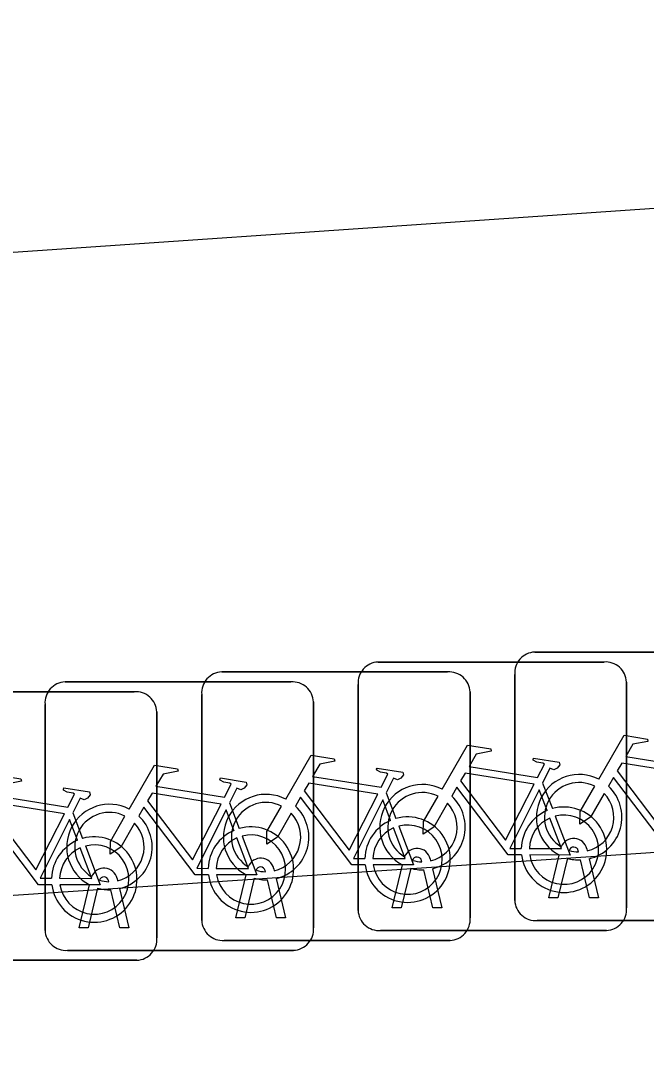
# Model space of a CAD drawing. Extents: x 160732 to 162105, y 387428 to 388479.
# Drawn here: x 160799.751 to 160802.081, y 388052.91 to 388056.721 of the extents above; entities that cross this region are included whole.
import ezdxf

# ---------------------------------------------------------------- set-up
doc = ezdxf.new("R2010")
doc.units = 0
for name, color, linetype in [('IMGEO_Fietsenrek', 7, 'Continuous'), ('IMGEO_Fietspad_gesloten', 7, 'Continuous'), ('IMGEO_Voetpad_open', 7, 'Continuous')]:
    doc.layers.add(name, color=color, linetype=linetype)

msp = doc.modelspace()

# ---------------------------------------------------------------- linework, layer by layer
at = {"layer": 'IMGEO_Fietsenrek'}
for p, q in [((160801.6649, 388054.3705), (160802.5058, 388054.3705)), ((160802.5058, 388054.3705), (160801.6649, 388054.3705)), ((160801.0819, 388054.3335), (160801.9228, 388054.3335)), ((160801.9228, 388054.3335), (160801.0819, 388054.3335)), ((160800.4999, 388054.2965), (160801.3408, 388054.2965)), ((160801.3408, 388054.2965), (160800.4999, 388054.2965)), ((160801.5905, 388053.4459), (160801.5905, 388054.2868)), ((160801.5905, 388054.2868), (160801.5905, 388053.4459)), ((160799.9169, 388054.2595), (160800.7578, 388054.2595)), ((160800.7578, 388054.2595), (160799.9169, 388054.2595)), ((160801.0075, 388053.4089), (160801.0075, 388054.2498)), ((160801.0075, 388054.2498), (160801.0075, 388053.4089)), ((160802.0065, 388054.2591), (160802.0065, 388053.4182)), ((160802.0065, 388053.4182), (160802.0065, 388054.2591)), ((160799.3339, 388054.2225), (160800.1748, 388054.2225)), ((160800.1748, 388054.2225), (160799.3339, 388054.2225)), ((160800.4255, 388053.3719), (160800.4255, 388054.2128)), ((160800.4255, 388054.2128), (160800.4255, 388053.3719)), ((160801.4245, 388054.2221), (160801.4245, 388053.3812)), ((160801.4245, 388053.3812), (160801.4245, 388054.2221)), ((160799.8425, 388053.3349), (160799.8425, 388054.1758)), ((160799.8425, 388054.1758), (160799.8425, 388053.3349)), ((160800.8415, 388054.1851), (160800.8415, 388053.3442)), ((160800.8415, 388053.3442), (160800.8415, 388054.1851)), ((160800.2585, 388054.1481), (160800.2585, 388053.3072)), ((160800.2585, 388053.3072), (160800.2585, 388054.1481)), ((160801.6942, 388053.8832), (160801.7305, 388053.788)), ((160801.1122, 388053.8462), (160801.1485, 388053.751)), ((160800.5292, 388053.8092), (160800.5655, 388053.714)), ((160799.9462, 388053.7722), (160799.9825, 388053.677)), ((160801.8279, 388053.6269), (160801.8269, 388053.6312)), ((160801.8586, 388053.6384), (160801.8604, 388053.6305)), ((160801.2449, 388053.5899), (160801.2439, 388053.5942)), ((160801.2756, 388053.6014), (160801.2774, 388053.5935)), ((160801.7175, 388053.4553), (160801.7558, 388053.6153)), ((160801.7862, 388053.6031), (160801.7509, 388053.4553)), ((160801.869, 388053.4553), (160801.8351, 388053.597)), ((160801.8674, 388053.6013), (160801.9024, 388053.4553)), ((160800.6629, 388053.5529), (160800.6619, 388053.5572)), ((160800.6936, 388053.5644), (160800.6954, 388053.5565)), ((160801.1345, 388053.4183), (160801.1728, 388053.5783)), ((160801.2032, 388053.5661), (160801.1679, 388053.4183)), ((160801.286, 388053.4183), (160801.2521, 388053.56)), ((160801.2844, 388053.5643), (160801.3194, 388053.4183)), ((160800.0799, 388053.5159), (160800.0789, 388053.5202)), ((160800.1106, 388053.5274), (160800.1124, 388053.5195)), ((160800.5525, 388053.3813), (160800.5908, 388053.5413)), ((160800.6212, 388053.5291), (160800.5859, 388053.3813)), ((160800.704, 388053.3813), (160800.6701, 388053.523)), ((160800.7024, 388053.5273), (160800.7374, 388053.3813)), ((160799.9695, 388053.3443), (160800.0078, 388053.5043)), ((160800.0382, 388053.4921), (160800.0029, 388053.3443)), ((160800.121, 388053.3443), (160800.0871, 388053.486)), ((160800.1194, 388053.4903), (160800.1544, 388053.3443)), ((160801.7509, 388053.4553), (160801.7175, 388053.4553)), ((160801.9024, 388053.4553), (160801.869, 388053.4553)), ((160801.1679, 388053.4183), (160801.1345, 388053.4183)), ((160801.3194, 388053.4183), (160801.286, 388053.4183)), ((160800.5859, 388053.3813), (160800.5525, 388053.3813)), ((160800.7374, 388053.3813), (160800.704, 388053.3813)), ((160802.5151, 388053.3715), (160801.6742, 388053.3715)), ((160801.6742, 388053.3715), (160802.5151, 388053.3715)), ((160800.0029, 388053.3443), (160799.9695, 388053.3443)), ((160800.1544, 388053.3443), (160800.121, 388053.3443)), ((160801.9321, 388053.3345), (160801.0912, 388053.3345)), ((160801.0912, 388053.3345), (160801.9321, 388053.3345)), ((160801.3501, 388053.2975), (160800.5092, 388053.2975)), ((160800.5092, 388053.2975), (160801.3501, 388053.2975)), ((160800.7671, 388053.2605), (160799.9262, 388053.2605)), ((160799.9262, 388053.2605), (160800.7671, 388053.2605)), ((160800.1841, 388053.2235), (160799.3432, 388053.2235)), ((160799.3432, 388053.2235), (160800.1841, 388053.2235))]:
    msp.add_line(p, q, dxfattribs=at)
for points in [[(160801.9031, 388053.8972), (160801.9978, 388054.0607), (160802.084, 388054.0469), (160802.0857, 388054.0382), (160802.0296, 388054.0273), (160802.0034, 388053.982), (160802.2586, 388053.9412)], [(160801.3201, 388053.8602), (160801.4148, 388054.0237), (160801.501, 388054.0099), (160801.5027, 388054.0012), (160801.4466, 388053.9903), (160801.4204, 388053.945), (160801.6756, 388053.9042)], [(160800.7381, 388053.8232), (160800.8328, 388053.9867), (160800.919, 388053.9729), (160800.9207, 388053.9642), (160800.8646, 388053.9533), (160800.8384, 388053.908), (160801.0936, 388053.8672)], [(160801.6756, 388053.9042), (160801.7006, 388053.953), (160801.6955, 388053.957), (160801.6723, 388053.9607), (160801.6596, 388053.9682), (160801.6586, 388053.9713), (160801.6608, 388053.9759), (160801.7556, 388053.9608), (160801.7579, 388053.9505), (160801.7485, 388053.9381), (160801.7361, 388053.9317), (160801.7216, 388053.9379), (160801.6942, 388053.8832)], [(160800.1551, 388053.7862), (160800.2498, 388053.9497), (160800.336, 388053.9359), (160800.3377, 388053.9272), (160800.2816, 388053.9163), (160800.2554, 388053.871), (160800.5106, 388053.8302)], [(160801.0936, 388053.8672), (160801.1186, 388053.916), (160801.1135, 388053.92), (160801.0903, 388053.9237), (160801.0776, 388053.9312), (160801.0766, 388053.9343), (160801.0788, 388053.9389), (160801.1736, 388053.9238), (160801.1759, 388053.9135), (160801.1665, 388053.9011), (160801.1541, 388053.8947), (160801.1396, 388053.9009), (160801.1122, 388053.8462)], [(160802.2457, 388053.916), (160801.9889, 388053.957), (160801.9722, 388053.9282), (160802.1392, 388053.7079), (160802.2457, 388053.916)], [(160799.5721, 388053.7492), (160799.6668, 388053.9127), (160799.753, 388053.8989), (160799.7547, 388053.8902), (160799.6986, 388053.8793), (160799.6724, 388053.834), (160799.9276, 388053.7932)], [(160800.5106, 388053.8302), (160800.5356, 388053.879), (160800.5305, 388053.883), (160800.5073, 388053.8867), (160800.4946, 388053.8942), (160800.4936, 388053.8973), (160800.4958, 388053.9019), (160800.5906, 388053.8868), (160800.5929, 388053.8765), (160800.5835, 388053.8641), (160800.5711, 388053.8577), (160800.5566, 388053.8639), (160800.5292, 388053.8092)], [(160801.6627, 388053.879), (160801.4059, 388053.92), (160801.3892, 388053.8912), (160801.5562, 388053.6709), (160801.6627, 388053.879)], [(160802.1988, 388053.6525), (160802.1491, 388053.6526), (160801.9584, 388053.9043), (160801.9394, 388053.8715)], [(160799.9276, 388053.7932), (160799.9526, 388053.842), (160799.9475, 388053.846), (160799.9243, 388053.8497), (160799.9116, 388053.8572), (160799.9106, 388053.8603), (160799.9128, 388053.8649), (160800.0076, 388053.8498), (160800.0099, 388053.8395), (160800.0005, 388053.8271), (160799.9881, 388053.8207), (160799.9736, 388053.8269), (160799.9462, 388053.7722)], [(160801.0807, 388053.842), (160800.8239, 388053.883), (160800.8072, 388053.8542), (160800.9742, 388053.6339), (160801.0807, 388053.842)], [(160801.6158, 388053.6155), (160801.5661, 388053.6156), (160801.3754, 388053.8673), (160801.3564, 388053.8345)], [(160801.7107, 388053.781), (160801.6814, 388053.8578), (160801.572, 388053.6397), (160801.6147, 388053.6396)], [(160801.9238, 388053.8447), (160801.8722, 388053.7555), (160801.8323, 388053.7295), (160801.8335, 388053.777), (160801.888, 388053.8712)], [(160800.4977, 388053.805), (160800.2409, 388053.846), (160800.2242, 388053.8172), (160800.3912, 388053.5969), (160800.4977, 388053.805)], [(160801.0338, 388053.5785), (160800.9841, 388053.5786), (160800.7934, 388053.8303), (160800.7744, 388053.7975)], [(160801.1287, 388053.744), (160801.0994, 388053.8208), (160800.99, 388053.6027), (160801.0327, 388053.6026)], [(160801.3408, 388053.8077), (160801.2892, 388053.7185), (160801.2493, 388053.6925), (160801.2505, 388053.74), (160801.305, 388053.8342)], [(160799.9147, 388053.768), (160799.6579, 388053.809), (160799.6412, 388053.7802), (160799.8082, 388053.5599), (160799.9147, 388053.768)], [(160800.4508, 388053.5415), (160800.4011, 388053.5416), (160800.2104, 388053.7933), (160800.1914, 388053.7605)], [(160800.5457, 388053.707), (160800.5164, 388053.7838), (160800.407, 388053.5657), (160800.4497, 388053.5656)], [(160800.7588, 388053.7707), (160800.7072, 388053.6815), (160800.6673, 388053.6555), (160800.6685, 388053.703), (160800.723, 388053.7972)], [(160799.8678, 388053.5045), (160799.8181, 388053.5046), (160799.6274, 388053.7563), (160799.6084, 388053.7235)], [(160799.9627, 388053.67), (160799.9334, 388053.7468), (160799.824, 388053.5287), (160799.8667, 388053.5286)], [(160800.1758, 388053.7337), (160800.1242, 388053.6445), (160800.0843, 388053.6185), (160800.0855, 388053.666), (160800.14, 388053.7602)], [(160801.6447, 388053.6395), (160801.7646, 388053.6393), (160801.7214, 388053.7529)], [(160801.7412, 388053.7598), (160801.7962, 388053.6152), (160801.6461, 388053.6155)], [(160801.0627, 388053.6025), (160801.1826, 388053.6023), (160801.1394, 388053.7159)], [(160801.1592, 388053.7228), (160801.2142, 388053.5782), (160801.0641, 388053.5785)], [(160800.4797, 388053.5655), (160800.5996, 388053.5653), (160800.5564, 388053.6789)], [(160800.5762, 388053.6858), (160800.6312, 388053.5412), (160800.4811, 388053.5415)], [(160799.8967, 388053.5285), (160800.0166, 388053.5283), (160799.9734, 388053.6419)], [(160799.9932, 388053.6488), (160800.0482, 388053.5042), (160799.8981, 388053.5045)]]:
    msp.add_lwpolyline(points, dxfattribs=at)
for centre, radius, start, end in [((160801.6682, 388054.2926), 0.0779, 92.4484, 184.2845), ((160801.6682, 388054.2926), 0.0779, 92.4484, 184.2845), ((160801.0852, 388054.2556), 0.0779, 92.4484, 184.2845), ((160801.0852, 388054.2556), 0.0779, 92.4484, 184.2845), ((160801.9286, 388054.2558), 0.0779, 2.4484, 94.2845), ((160801.9286, 388054.2558), 0.0779, 2.4484, 94.2845), ((160800.5032, 388054.2186), 0.0779, 92.4484, 184.2845), ((160800.5032, 388054.2186), 0.0779, 92.4484, 184.2845), ((160801.3466, 388054.2188), 0.0779, 2.4484, 94.2845), ((160801.3466, 388054.2188), 0.0779, 2.4484, 94.2845), ((160799.9202, 388054.1816), 0.0779, 92.4484, 184.2845), ((160799.9202, 388054.1816), 0.0779, 92.4484, 184.2845), ((160800.7636, 388054.1818), 0.0779, 2.4484, 94.2845), ((160800.7636, 388054.1818), 0.0779, 2.4484, 94.2845), ((160800.1806, 388054.1448), 0.0779, 2.4484, 94.2845), ((160800.1806, 388054.1448), 0.0779, 2.4484, 94.2845), ((160801.8301, 388053.7559), 0.159, 62.6766, 242.1369), ((160801.2471, 388053.7189), 0.159, 62.6766, 242.1369), ((160801.8301, 388053.7559), 0.129, 63.3192, 238.903), ((160801.8301, 388053.7559), 0.159, 283.5766, 46.6042), ((160800.6651, 388053.6819), 0.159, 62.6766, 242.1369), ((160801.2471, 388053.7189), 0.129, 63.3192, 238.903), ((160801.2471, 388053.7189), 0.159, 283.5766, 46.6042), ((160801.8301, 388053.7559), 0.129, 283.6043, 43.4302), ((160800.0821, 388053.6449), 0.159, 62.6766, 242.1369), ((160800.6651, 388053.6819), 0.129, 63.3192, 238.903), ((160800.6651, 388053.6819), 0.159, 283.5766, 46.6042), ((160801.2471, 388053.7189), 0.129, 283.6043, 43.4302), ((160801.7737, 388053.6349), 0.159, 113.3408, 178.3217), ((160801.7737, 388053.6349), 0.159, 187.0065, 105.7708), ((160800.0821, 388053.6449), 0.129, 63.3192, 238.903), ((160800.0821, 388053.6449), 0.159, 283.5766, 46.6042), ((160800.6651, 388053.6819), 0.129, 283.6043, 43.4302), ((160801.1917, 388053.5979), 0.159, 113.3408, 178.3217), ((160801.1917, 388053.5979), 0.159, 187.0065, 105.7708), ((160801.7737, 388053.6349), 0.129, 113.923, 177.9556), ((160801.7737, 388053.6349), 0.129, 188.6715, 104.5883), ((160800.0821, 388053.6449), 0.129, 283.6043, 43.4302), ((160800.6087, 388053.5609), 0.159, 113.3408, 178.3217), ((160800.6087, 388053.5609), 0.159, 187.0065, 105.7708), ((160801.1917, 388053.5979), 0.129, 113.923, 177.9556), ((160801.1917, 388053.5979), 0.129, 188.6715, 104.5883), ((160800.0257, 388053.5239), 0.159, 113.3408, 178.3217), ((160800.0257, 388053.5239), 0.159, 187.0065, 105.7708), ((160800.6087, 388053.5609), 0.129, 113.923, 177.9556), ((160800.6087, 388053.5609), 0.129, 188.6715, 104.5883), ((160801.8099, 388053.6273), 0.0499, 12.8025, 158.6934), ((160800.0257, 388053.5239), 0.129, 113.923, 177.9556), ((160800.0257, 388053.5239), 0.129, 188.6715, 104.5883), ((160801.2269, 388053.5903), 0.0499, 12.8025, 158.6934), ((160801.8099, 388053.6273), 0.0174, 12.8025, 163.4502), ((160801.8301, 388053.7559), 0.129, 253.415, 269.0204), ((160800.6449, 388053.5533), 0.0499, 12.8025, 158.6934), ((160801.2269, 388053.5903), 0.0174, 12.8025, 163.4502), ((160801.2471, 388053.7189), 0.129, 253.415, 269.0204), ((160801.8301, 388053.7559), 0.159, 253.9967, 271.7867), ((160800.0619, 388053.5163), 0.0499, 12.8025, 158.6934), ((160800.6449, 388053.5533), 0.0174, 12.8025, 163.4502), ((160800.6651, 388053.6819), 0.129, 253.415, 269.0204), ((160801.2471, 388053.7189), 0.159, 253.9967, 271.7867), ((160800.0619, 388053.5163), 0.0174, 12.8025, 163.4502), ((160800.0821, 388053.6449), 0.129, 253.415, 269.0204), ((160800.6651, 388053.6819), 0.159, 253.9967, 271.7867), ((160800.0821, 388053.6449), 0.159, 253.9967, 271.7867), ((160801.6684, 388053.4492), 0.0779, 182.4484, 274.2845), ((160801.6684, 388053.4492), 0.0779, 182.4484, 274.2845), ((160801.0854, 388053.4122), 0.0779, 182.4484, 274.2845), ((160801.0854, 388053.4122), 0.0779, 182.4484, 274.2845), ((160801.9288, 388053.4124), 0.0779, 272.4484, 4.2845), ((160801.9288, 388053.4124), 0.0779, 272.4484, 4.2845), ((160800.5034, 388053.3752), 0.0779, 182.4484, 274.2845), ((160800.5034, 388053.3752), 0.0779, 182.4484, 274.2845), ((160801.3468, 388053.3754), 0.0779, 272.4484, 4.2845), ((160801.3468, 388053.3754), 0.0779, 272.4484, 4.2845), ((160799.9204, 388053.3382), 0.0779, 182.4484, 274.2845), ((160799.9204, 388053.3382), 0.0779, 182.4484, 274.2845), ((160800.7638, 388053.3384), 0.0779, 272.4484, 4.2845), ((160800.7638, 388053.3384), 0.0779, 272.4484, 4.2845), ((160800.1808, 388053.3014), 0.0779, 272.4484, 4.2845), ((160800.1808, 388053.3014), 0.0779, 272.4484, 4.2845)]:
    msp.add_arc(centre, radius, start, end, dxfattribs=at)
at = {"layer": 'IMGEO_Fietspad_gesloten'}
msp.add_lwpolyline([(160788.823, 388055.111), (160812.287, 388056.721)], dxfattribs=at)
at = {"layer": 'IMGEO_Voetpad_open'}
msp.add_lwpolyline([(160791.424, 388052.91), (160812.452, 388054.318), (160812.287, 388056.721)], dxfattribs=at)

doc.saveas('drawing.dxf')
